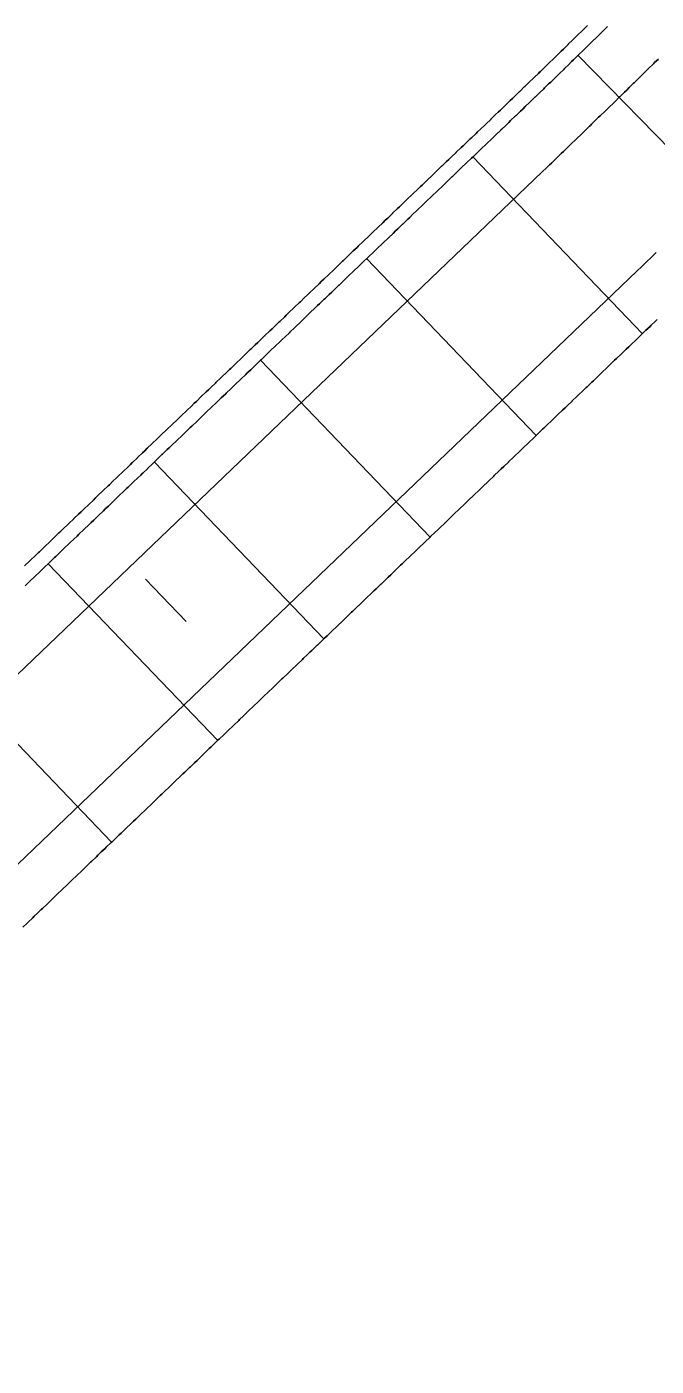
# Model space of a CAD drawing. Extents: x 2145147 to 2158018, y 137519 to 148068.
# Drawn here: x 2150288.4 to 2150352.7, y 143665.3 to 143802 of the extents above; entities that cross this region are included whole.
import ezdxf

# ---------------------------------------------------------------- set-up
doc = ezdxf.new("R2010")
doc.units = 0
for name, color, linetype in [('PR_Align_Ramp_F', 7, 'Continuous'), ('PR_Joint_Contraction', 7, 'Continuous'), ('PR_Joint_Long', 7, 'Continuous'), ('PR_Road_Concrete', 7, 'Continuous')]:
    doc.layers.add(name, color=color, linetype=linetype)

msp = doc.modelspace()

# ---------------------------------------------------------------- linework, layer by layer
at = {"layer": 'PR_Align_Ramp_F'}
msp.add_lwpolyline([(2150304.7, 143741.34), (2150300.55, 143745.67)], dxfattribs=at)
at = {"layer": 'PR_Joint_Contraction'}
for p, q in [((2150362.16, 143781.24), (2150344.69, 143799.12)), ((2150351.25, 143770.71), (2150333.95, 143788.76)), ((2150340.42, 143760.33), (2150323.12, 143778.38)), ((2150329.59, 143749.95), (2150312.29, 143768)), ((2150318.76, 143739.57), (2150301.46, 143757.62)), ((2150307.93, 143729.19), (2150290.63, 143747.24)), ((2150297.1, 143718.82), (2150279.8, 143736.87))]:
    msp.add_line(p, q, dxfattribs=at)
at = {"layer": 'PR_Joint_Long'}
for points in [[(2150352.88, 143798.75), (2150352.5, 143798.38), (2150352.38, 143798.27), (2150351.89, 143797.78), (2150351.79, 143797.68), (2150351.4, 143797.3), (2150351.07, 143796.98), (2150350.9, 143796.81), (2150350.72, 143796.63), (2150350.41, 143796.33), (2150350.36, 143796.28), (2150349.91, 143795.84), (2150349.65, 143795.58), (2150349.42, 143795.36), (2150348.94, 143794.88), (2150348.93, 143794.88), (2150348.43, 143794.39), (2150348.22, 143794.19), (2150347.93, 143793.91), (2150347.51, 143793.49), (2150347.44, 143793.43), (2150346.94, 143792.94), (2150346.79, 143792.8), (2150346.45, 143792.46), (2150346.07, 143792.1), (2150345.95, 143791.98), (2150345.86, 143791.89), (2150345.45, 143791.5), (2150345.36, 143791.4), (2150344.96, 143791.02), (2150344.64, 143790.71), (2150344.47, 143790.55), (2150344.46, 143790.53), (2150343.96, 143790.05), (2150343.92, 143790.02), (2150343.46, 143789.57), (2150343.2, 143789.32), (2150342.96, 143789.09), (2150342.48, 143788.63), (2150342.47, 143788.61), (2150341.97, 143788.13), (2150341.77, 143787.94), (2150341.47, 143787.65), (2150341.04, 143787.25), (2149920.61, 143384.33)], [(2150352.67, 143779.01), (2150352.19, 143778.54), (2150352.17, 143778.52), (2150351.67, 143778.04), (2150351.46, 143777.84), (2150351.16, 143777.55), (2150350.73, 143777.14), (2149930.29, 143374.23)]]:
    msp.add_lwpolyline(points, dxfattribs=at)
at = {"layer": 'PR_Road_Concrete'}
for points in [[(2150345.65, 143802.17), (2150345.47, 143801.99), (2150345.16, 143801.68), (2150345.11, 143801.64), (2150344.66, 143801.2), (2150344.4, 143800.95), (2150344.17, 143800.72), (2150343.69, 143800.25), (2150343.68, 143800.24), (2150343.19, 143799.76), (2150342.98, 143799.56), (2150342.7, 143799.28), (2150342.27, 143798.87), (2150342.21, 143798.8), (2150341.71, 143798.32), (2150341.56, 143798.18), (2150341.22, 143797.84), (2150340.85, 143797.48), (2150340.73, 143797.36), (2150340.64, 143797.28), (2150340.23, 143796.89), (2150340.14, 143796.79), (2150339.74, 143796.41), (2150339.43, 143796.1), (2150339.26, 143795.94), (2150339.24, 143795.93), (2150338.75, 143795.45), (2150338.71, 143795.42), (2150338.25, 143794.97), (2150338, 143794.73), (2150337.76, 143794.5), (2150337.28, 143794.04), (2150337.26, 143794.02), (2150336.77, 143793.54), (2150336.57, 143793.35), (2150336.27, 143793.07), (2150335.85, 143792.67), (2150335.78, 143792.6), (2150335.78, 143792.59), (2150335.28, 143792.11), (2150335.13, 143791.97), (2150334.78, 143791.63), (2150334.41, 143791.28), (2150334.28, 143791.15), (2150333.77, 143790.67), (2150333.69, 143790.59), (2150333.27, 143790.19), (2150332.97, 143789.9), (2150332.77, 143789.71), (2150332.27, 143789.24), (2150332.24, 143789.21), (2150331.77, 143788.76), (2150331.52, 143788.51), (2150331.27, 143788.28), (2150330.8, 143787.82), (2150330.77, 143787.8), (2150330.27, 143787.32), (2150330.08, 143787.13), (2150329.77, 143786.84), (2150329.36, 143786.44), (2150329.27, 143786.36), (2150328.77, 143785.88), (2150328.63, 143785.75), (2150328.27, 143785.4), (2150327.91, 143785.06), (2150327.77, 143784.92), (2150327.27, 143784.44), (2150327.19, 143784.36), (2150326.77, 143783.96), (2150326.47, 143783.67), (2150326.27, 143783.48), (2150325.77, 143783), (2150325.75, 143782.98), (2150325.27, 143782.52), (2150325.02, 143782.29), (2150324.77, 143782.04), (2150324.3, 143781.6), (2150324.26, 143781.56), (2150323.76, 143781.08), (2150323.58, 143780.9), (2150323.26, 143780.6), (2150322.86, 143780.21), (2150322.76, 143780.12), (2150322.26, 143779.64), (2150322.14, 143779.52), (2150321.76, 143779.16), (2150321.41, 143778.83), (2150321.26, 143778.68), (2150320.76, 143778.2), (2150320.69, 143778.14), (2150320.26, 143777.72), (2150319.97, 143777.44), (2150319.76, 143777.24), (2150319.26, 143776.76), (2150319.25, 143776.75), (2150318.76, 143776.28), (2150318.53, 143776.06), (2150318.26, 143775.8), (2150317.8, 143775.37), (2150317.76, 143775.33), (2150317.26, 143774.85), (2150317.08, 143774.68), (2150316.76, 143774.37), (2150316.36, 143773.98), (2150316.26, 143773.89), (2150315.76, 143773.41), (2150315.64, 143773.29), (2150315.26, 143772.93), (2150314.92, 143772.6), (2150314.76, 143772.45), (2150314.25, 143771.97), (2150314.19, 143771.91), (2150313.75, 143771.49), (2150313.47, 143771.22), (2150313.25, 143771.01), (2150312.75, 143770.53), (2150312.75, 143770.53), (2150312.25, 143770.05), (2150312.03, 143769.83), (2150311.75, 143769.57), (2150311.31, 143769.14), (2150311.25, 143769.09), (2150310.75, 143768.61), (2150310.58, 143768.45), (2150310.25, 143768.13), (2150309.86, 143767.76), (2150309.75, 143767.65), (2150309.25, 143767.17), (2150309.14, 143767.07), (2150308.75, 143766.69), (2150308.42, 143766.37), (2150308.25, 143766.21), (2150307.75, 143765.73), (2150307.7, 143765.68), (2150307.25, 143765.25), (2150306.97, 143764.99), (2150306.75, 143764.77), (2150306.25, 143764.3), (2150306.25, 143764.29), (2150305.75, 143763.81), (2150305.53, 143763.61), (2150305.25, 143763.33), (2150304.81, 143762.91), (2150304.74, 143762.85), (2150304.24, 143762.37), (2150304.09, 143762.22), (2150303.74, 143761.89), (2150303.36, 143761.53), (2150303.24, 143761.42), (2150302.74, 143760.94), (2150302.64, 143760.84), (2150302.24, 143760.46), (2150301.92, 143760.15), (2150301.74, 143759.98), (2150301.24, 143759.5), (2150301.2, 143759.46), (2150300.74, 143759.02), (2150300.48, 143758.76), (2150300.24, 143758.54), (2150299.75, 143758.07), (2150299.74, 143758.06), (2150299.24, 143757.58), (2150299.18, 143757.52), (2150299.03, 143757.38), (2150298.74, 143757.1), (2150298.31, 143756.69), (2150298.24, 143756.62), (2150297.74, 143756.14), (2150297.59, 143756), (2150297.24, 143755.66), (2150296.87, 143755.3), (2150296.74, 143755.18), (2150296.24, 143754.7), (2150296.14, 143754.61), (2150295.74, 143754.22), (2150295.42, 143753.92), (2150295.24, 143753.74), (2150294.73, 143753.26), (2150294.7, 143753.23), (2150294.34, 143752.88), (2150294.23, 143752.78), (2150293.98, 143752.54), (2150293.73, 143752.3), (2150293.26, 143751.84), (2150293.23, 143751.82), (2150292.73, 143751.34), (2150292.53, 143751.15), (2150292.23, 143750.86), (2150291.81, 143750.46), (2150291.73, 143750.38), (2150291.23, 143749.9), (2150291.09, 143749.77), (2150290.73, 143749.42), (2150290.37, 143749.08), (2150290.23, 143748.94), (2150289.73, 143748.46), (2150289.65, 143748.38), (2150289.23, 143747.98), (2150288.92, 143747.69), (2150288.73, 143747.51), (2150288.23, 143747.03)], [(2150347.68, 143802.06), (2150347.58, 143801.96), (2150347.19, 143801.57), (2150346.87, 143801.26), (2150346.7, 143801.09), (2150346.52, 143800.91), (2150346.21, 143800.61), (2150346.16, 143800.56), (2150345.72, 143800.13), (2150345.45, 143799.87), (2150345.23, 143799.65), (2150344.74, 143799.17), (2150344.73, 143799.16), (2150344.24, 143798.68), (2150344.03, 143798.48), (2150343.75, 143798.2), (2150343.32, 143797.79), (2150343.26, 143797.72), (2150342.76, 143797.24), (2150342.61, 143797.1), (2150342.27, 143796.76), (2150341.9, 143796.4), (2150341.77, 143796.28), (2150341.69, 143796.2), (2150341.28, 143795.8), (2150341.19, 143795.71), (2150340.79, 143795.33), (2150340.47, 143795.02), (2150340.3, 143794.86), (2150340.29, 143794.85), (2150339.8, 143794.37), (2150339.76, 143794.33), (2150339.3, 143793.89), (2150339.04, 143793.64), (2150338.8, 143793.41), (2150338.33, 143792.95), (2150338.31, 143792.94), (2150337.81, 143792.46), (2150337.61, 143792.27), (2150337.32, 143791.98), (2150336.9, 143791.58), (2150336.82, 143791.51), (2150336.82, 143791.5), (2150336.32, 143791.03), (2150336.17, 143790.89), (2150335.82, 143790.55), (2150335.45, 143790.19), (2150335.32, 143790.07), (2150334.82, 143789.59), (2150334.73, 143789.5), (2150334.32, 143789.11), (2150334.01, 143788.81), (2150333.82, 143788.63), (2150333.32, 143788.15), (2150333.29, 143788.12), (2150332.81, 143787.67), (2150332.56, 143787.43), (2150332.31, 143787.19), (2150331.84, 143786.74), (2150331.81, 143786.71), (2150331.31, 143786.23), (2150331.12, 143786.04), (2150330.81, 143785.75), (2150330.4, 143785.35), (2150330.31, 143785.27), (2150329.81, 143784.79), (2150329.68, 143784.66), (2150329.31, 143784.31), (2150328.95, 143783.97), (2150328.81, 143783.83), (2150328.31, 143783.35), (2150328.23, 143783.28), (2150327.81, 143782.87), (2150327.51, 143782.58), (2150327.31, 143782.39), (2150326.81, 143781.91), (2150326.79, 143781.89), (2150326.31, 143781.43), (2150326.07, 143781.2), (2150325.81, 143780.95), (2150325.34, 143780.51), (2150325.31, 143780.47), (2150324.81, 143779.99), (2150324.62, 143779.82), (2150324.31, 143779.51), (2150323.9, 143779.12), (2150323.81, 143779.03), (2150323.31, 143778.55), (2150323.18, 143778.43), (2150322.8, 143778.07), (2150322.46, 143777.74), (2150322.3, 143777.59), (2150321.8, 143777.12), (2150321.73, 143777.05), (2150321.3, 143776.64), (2150321.01, 143776.36), (2150320.8, 143776.16), (2150320.3, 143775.68), (2150320.29, 143775.66), (2150319.8, 143775.2), (2150319.57, 143774.97), (2150319.3, 143774.72), (2150318.85, 143774.28), (2150318.8, 143774.24), (2150318.3, 143773.76), (2150318.12, 143773.59), (2150317.8, 143773.28), (2150317.4, 143772.9), (2150317.3, 143772.8), (2150316.8, 143772.32), (2150316.68, 143772.21), (2150316.3, 143771.84), (2150315.96, 143771.51), (2150315.8, 143771.36), (2150315.3, 143770.88), (2150315.24, 143770.82), (2150314.8, 143770.4), (2150314.51, 143770.13), (2150314.3, 143769.92), (2150313.8, 143769.44), (2150313.79, 143769.44), (2150313.29, 143768.96), (2150313.07, 143768.75), (2150312.79, 143768.48), (2150312.35, 143768.05), (2150312.29, 143768), (2150311.79, 143767.52), (2150311.63, 143767.36), (2150311.29, 143767.04), (2150310.9, 143766.67), (2150310.79, 143766.56), (2150310.29, 143766.08), (2150310.18, 143765.98), (2150309.79, 143765.6), (2150309.46, 143765.29), (2150309.29, 143765.12), (2150308.79, 143764.64), (2150308.74, 143764.59), (2150308.29, 143764.16), (2150308.02, 143763.9), (2150307.79, 143763.68), (2150307.29, 143763.21), (2150307.29, 143763.21), (2150306.79, 143762.73), (2150306.57, 143762.52), (2150306.29, 143762.25), (2150305.85, 143761.83), (2150305.79, 143761.77), (2150305.29, 143761.29), (2150305.13, 143761.13), (2150304.79, 143760.81), (2150304.41, 143760.44), (2150304.29, 143760.33), (2150303.79, 143759.85), (2150303.68, 143759.75), (2150303.28, 143759.37), (2150302.96, 143759.06), (2150302.78, 143758.89), (2150302.28, 143758.41), (2150302.24, 143758.37), (2150301.78, 143757.93), (2150301.52, 143757.68), (2150301.28, 143757.45), (2150300.8, 143756.98), (2150300.78, 143756.97), (2150300.28, 143756.49), (2150300.22, 143756.43), (2150300.07, 143756.29), (2150299.78, 143756.01), (2150299.35, 143755.6), (2150299.28, 143755.53), (2150298.78, 143755.05), (2150298.63, 143754.91), (2150298.28, 143754.57), (2150297.91, 143754.22), (2150297.78, 143754.09), (2150297.28, 143753.61), (2150297.19, 143753.52), (2150296.78, 143753.13), (2150296.46, 143752.83), (2150296.28, 143752.65), (2150295.78, 143752.17), (2150295.74, 143752.14), (2150295.38, 143751.79), (2150295.28, 143751.69), (2150295.02, 143751.45), (2150294.78, 143751.21), (2150294.3, 143750.76), (2150294.28, 143750.73), (2150293.77, 143750.25), (2150293.58, 143750.06), (2150293.27, 143749.77), (2150292.85, 143749.37), (2150292.77, 143749.3), (2150292.27, 143748.82), (2150292.13, 143748.68), (2150291.77, 143748.34), (2150291.41, 143747.99), (2150291.27, 143747.86), (2150290.77, 143747.38), (2150290.69, 143747.3), (2150290.27, 143746.9), (2150289.97, 143746.6), (2150289.77, 143746.42), (2150289.27, 143745.94), (2150289.24, 143745.91), (2150288.77, 143745.46), (2150288.52, 143745.22), (2150288.27, 143744.98)], [(2150352.75, 143772.15), (2150352.61, 143772.02), (2150352.11, 143771.54), (2150352.03, 143771.46), (2150351.61, 143771.06), (2150351.3, 143770.76), (2150351.11, 143770.58), (2150350.61, 143770.1), (2150350.58, 143770.07), (2150350.11, 143769.62), (2150349.86, 143769.38), (2150349.61, 143769.14), (2150349.14, 143768.69), (2150349.11, 143768.66), (2150348.61, 143768.18), (2150348.42, 143768), (2150348.11, 143767.7), (2150347.69, 143767.3), (2150347.61, 143767.22), (2150347.11, 143766.74), (2150346.97, 143766.61), (2150346.61, 143766.26), (2150346.25, 143765.92), (2150346.11, 143765.78), (2150345.61, 143765.3), (2150345.53, 143765.23), (2150345.11, 143764.82), (2150344.81, 143764.54), (2150344.6, 143764.34), (2150344.1, 143763.86), (2150344.08, 143763.84), (2150343.6, 143763.38), (2150343.36, 143763.15), (2150343.1, 143762.91), (2150342.64, 143762.46), (2150342.6, 143762.43), (2150342.1, 143761.95), (2150341.92, 143761.77), (2150341.6, 143761.47), (2150341.2, 143761.08), (2150341.1, 143760.99), (2150340.6, 143760.51), (2150340.47, 143760.39), (2150340.1, 143760.03), (2150339.75, 143759.69), (2150339.6, 143759.55), (2150339.1, 143759.07), (2150339.03, 143759), (2150338.6, 143758.59), (2150338.31, 143758.31), (2150338.1, 143758.11), (2150337.6, 143757.63), (2150337.59, 143757.62), (2150337.1, 143757.15), (2150336.86, 143756.93), (2150336.6, 143756.67), (2150336.14, 143756.23), (2150336.1, 143756.19), (2150335.6, 143755.71), (2150335.42, 143755.54), (2150335.09, 143755.23), (2150334.7, 143754.85), (2150334.59, 143754.75), (2150334.09, 143754.27), (2150333.98, 143754.16), (2150333.59, 143753.79), (2150333.25, 143753.47), (2150333.09, 143753.31), (2150332.59, 143752.83), (2150332.53, 143752.77), (2150332.09, 143752.35), (2150331.81, 143752.08), (2150331.59, 143751.87), (2150331.09, 143751.39), (2150331.09, 143751.39), (2150330.59, 143750.91), (2150330.37, 143750.7), (2150330.09, 143750.43), (2150329.64, 143750.01), (2150329.59, 143749.95), (2150329.09, 143749.47), (2150328.92, 143749.31), (2150328.59, 143749), (2150328.2, 143748.62), (2150328.09, 143748.52), (2150327.59, 143748.04), (2150327.48, 143747.93), (2150327.09, 143747.56), (2150326.76, 143747.24), (2150326.59, 143747.08), (2150326.09, 143746.6), (2150326.03, 143746.55), (2150325.59, 143746.12), (2150325.31, 143745.86), (2150325.08, 143745.64), (2150324.59, 143745.16), (2150324.58, 143745.16), (2150324.08, 143744.68), (2150323.87, 143744.47), (2150323.58, 143744.2), (2150323.15, 143743.78), (2150323.08, 143743.72), (2150322.58, 143743.24), (2150322.42, 143743.09), (2150322.08, 143742.76), (2150321.7, 143742.4), (2150321.58, 143742.28), (2150321.08, 143741.8), (2150320.98, 143741.7), (2150320.58, 143741.32), (2150320.26, 143741.01), (2150320.08, 143740.84), (2150319.58, 143740.36), (2150319.54, 143740.32), (2150319.08, 143739.88), (2150318.81, 143739.63), (2150318.58, 143739.4), (2150318.09, 143738.94), (2150318.08, 143738.92), (2150317.58, 143738.44), (2150317.52, 143738.39), (2150317.37, 143738.24), (2150317.08, 143737.96), (2150316.65, 143737.55), (2150316.58, 143737.48), (2150316.08, 143737), (2150315.93, 143736.86), (2150315.57, 143736.52), (2150315.2, 143736.17), (2150315.07, 143736.04), (2150314.57, 143735.56), (2150314.48, 143735.48), (2150314.07, 143735.09), (2150313.76, 143734.78), (2150313.57, 143734.61), (2150313.07, 143734.13), (2150313.04, 143734.09), (2150312.68, 143733.75), (2150312.57, 143733.65), (2150312.32, 143733.4), (2150312.07, 143733.17), (2150311.59, 143732.71), (2150311.57, 143732.69), (2150311.07, 143732.21), (2150310.87, 143732.02), (2150310.57, 143731.73), (2150310.15, 143731.33), (2150310.07, 143731.25), (2150309.57, 143730.77), (2150309.43, 143730.63), (2150309.07, 143730.29), (2150308.71, 143729.94), (2150308.57, 143729.81), (2150308.07, 143729.33), (2150307.98, 143729.25), (2150307.57, 143728.85), (2150307.26, 143728.56), (2150307.07, 143728.37), (2150306.57, 143727.89), (2150306.54, 143727.87), (2150306.07, 143727.41), (2150305.82, 143727.17), (2150305.56, 143726.93), (2150305.1, 143726.48), (2150305.06, 143726.45), (2150304.56, 143725.97), (2150304.37, 143725.79), (2150304.06, 143725.49), (2150303.65, 143725.1), (2150303.56, 143725.01), (2150303.06, 143724.53), (2150302.93, 143724.41), (2150302.56, 143724.05), (2150302.21, 143723.71), (2150302.06, 143723.57), (2150301.56, 143723.09), (2150301.49, 143723.02), (2150301.06, 143722.61), (2150300.76, 143722.33), (2150300.56, 143722.13), (2150300.06, 143721.65), (2150300.04, 143721.64), (2150299.56, 143721.18), (2150299.32, 143720.95), (2150299.06, 143720.7), (2150298.6, 143720.25), (2150298.56, 143720.22), (2150298.06, 143719.74), (2150297.88, 143719.56), (2150297.56, 143719.26), (2150297.15, 143718.87), (2150297.06, 143718.78), (2150296.56, 143718.3), (2150296.43, 143718.18), (2150296.05, 143717.82), (2150295.71, 143717.49), (2150295.55, 143717.34), (2150295.05, 143716.86), (2150294.99, 143716.8), (2150294.55, 143716.38), (2150294.27, 143716.1), (2150294.05, 143715.9), (2150293.55, 143715.42), (2150293.54, 143715.41), (2150293.05, 143714.94), (2150292.82, 143714.72), (2150292.55, 143714.46), (2150292.1, 143714.03), (2150292.05, 143713.98), (2150291.55, 143713.5), (2150291.38, 143713.34), (2150291.05, 143713.02), (2150290.66, 143712.64), (2150290.55, 143712.54), (2150290.05, 143712.06), (2150289.93, 143711.95), (2150289.55, 143711.58), (2150289.21, 143711.26), (2150289.05, 143711.1), (2150288.55, 143710.62), (2150288.49, 143710.57), (2150288.05, 143710.14)]]:
    msp.add_lwpolyline(points, dxfattribs=at)

doc.saveas('drawing.dxf')
